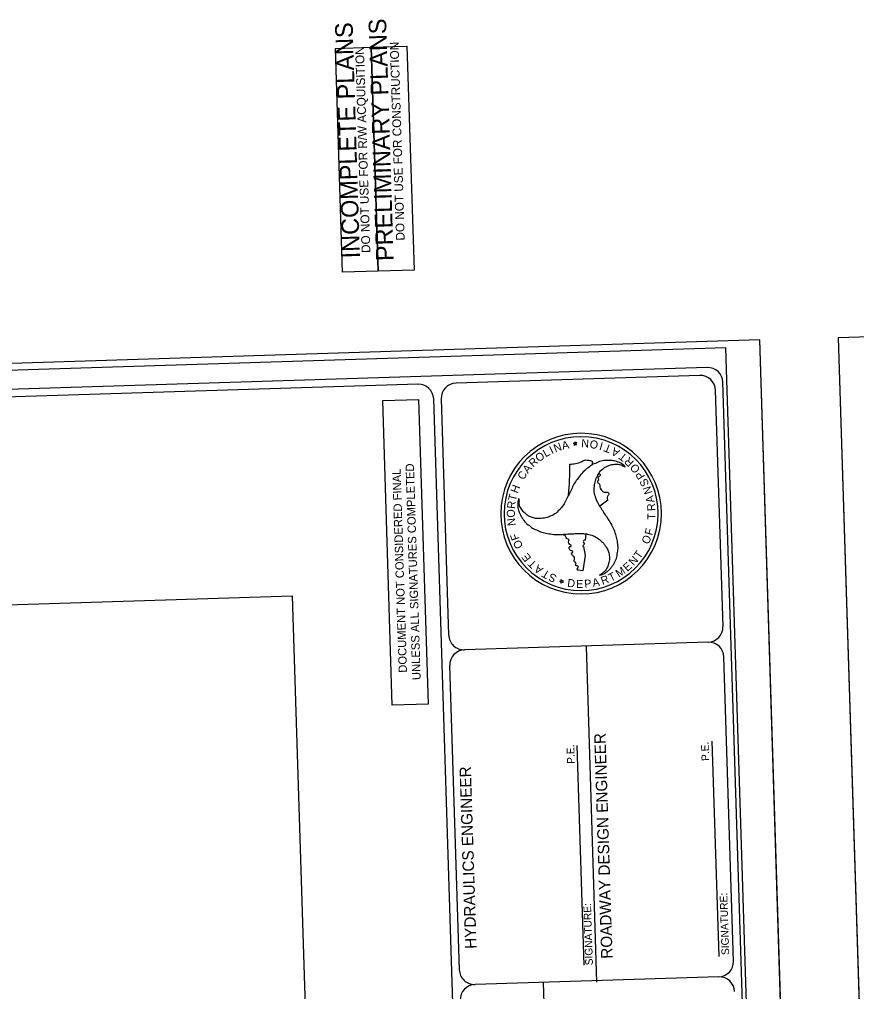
# Model space of a CAD drawing. Extents: x 2308163 to 2335412, y -96774 to 125428.
# Drawn here: x 2326695 to 2327518, y 124471 to 125428 of the extents above; entities that cross this region are included whole.
import ezdxf

# ---------------------------------------------------------------- set-up
doc = ezdxf.new("R2010")
doc.units = 0
for name, color, linetype in [('Sheet Cutting Line CELL', 7, 'Continuous'), ('Sheet Plan Layout CELL', 7, 'Continuous'), ('Sheet Plot Border Inside CELL', 7, 'Continuous'), ('Sheet Plot Border Outside CELL', 7, 'Continuous'), ('Sheet Sticker Exception Certification CELL', 7, 'Continuous'), ('Sheet Sticker Incomplete CELL', 7, 'Continuous'), ('Sheet Sticker Preliminary CELL', 7, 'Continuous'), ('Sheet Title CELL', 7, 'Continuous')]:
    doc.layers.add(name, color=color, linetype=linetype)

msp = doc.modelspace()

# ---------------------------------------------------------------- linework, layer by layer
at = {"layer": 'Sheet Cutting Line CELL'}
for p, q in [((2327500.31, 125114.33), (2327579.87, 122589.58)), ((2327502.76, 122587.54), (2327423.2, 125112.28))]:
    msp.add_line(p, q, dxfattribs=at)
at = {"layer": 'Sheet Plan Layout CELL'}
msp.add_lwpolyline([(2326360.15, 123511.38), (2326318.28, 124840.01), (2326963.2, 124860.33), (2327005.07, 123531.7)], close=True, dxfattribs=at)
at = {"layer": 'Sheet Plot Border Inside CELL'}
msp.add_lwpolyline([(2327468.5, 122605.97), (2327389.78, 125104.48), (2325807.91, 125054.63), (2325886.64, 122556.12)], close=True, dxfattribs=at)
at = {"layer": 'Sheet Plot Border Outside CELL'}
for points in [[(2329229.05, 122641.55), (2329149.5, 125166.29), (2327500.31, 125114.33), (2327579.87, 122589.58)], [(2325774.04, 125060.32), (2325853.59, 122535.57), (2327502.76, 122587.54), (2327423.2, 125112.28)]]:
    msp.add_lwpolyline(points, close=True, dxfattribs=at)
at = {"layer": 'Sheet Sticker Exception Certification CELL'}
for p, q in [((2327061.6, 124752.66), (2327052.15, 125052.57)), ((2327052.17, 125052.57), (2327087.4, 125053.68)), ((2327087.38, 125053.68), (2327096.83, 124753.77)), ((2327096.83, 124753.77), (2327061.6, 124752.66))]:
    msp.add_line(p, q, dxfattribs=at)
at = {"layer": 'Sheet Sticker Incomplete CELL'}
msp.add_lwpolyline([(2327047.75, 125180.04), (2327012.51, 125178.93), (2327005.57, 125399.32), (2327040.8, 125400.43)], close=True, dxfattribs=at)
at = {"layer": 'Sheet Sticker Preliminary CELL'}
msp.add_lwpolyline([(2327082.98, 125181.15), (2327047.75, 125180.04), (2327040.8, 125400.43), (2327076.04, 125401.54)], close=True, dxfattribs=at)
at = {"layer": 'Sheet Title CELL'}
for p, q in [((2327169.46, 122925.21), (2327102.37, 125054.15)), ((2327117.2, 124821.66), (2327109.87, 125054.39)), ((2327255.34, 125019.93), (2327255.34, 125019.93)), ((2327240.98, 125010.73), (2327239.67, 125010.39)), ((2327239.67, 125010.39), (2327240.89, 125009.84)), ((2327240.89, 125009.84), (2327240.75, 125008.49)), ((2327240.75, 125008.49), (2327241.66, 125009.53)), ((2327241.07, 125012.06), (2327240.98, 125010.73)), ((2327241.79, 125010.88), (2327241.07, 125012.06)), ((2327241.66, 125009.53), (2327242.92, 125009)), ((2327243.14, 125011.15), (2327241.79, 125010.88)), ((2327242.24, 125010.13), (2327243.14, 125011.15)), ((2327242.92, 125009), (2327242.24, 125010.13)), ((2327185.92, 124955.9), (2327186.07, 124955.74)), ((2327185.92, 124955.9), (2327186.07, 124955.74)), ((2327235.08, 124959.43), (2327235.08, 124959.43)), ((2327273.73, 124954.39), (2327265.9, 124948.52)), ((2327265.9, 124948.52), (2327265.9, 124948.52)), ((2327251.95, 124921.45), (2327251.25, 124915.23)), ((2327249.61, 124908.75), (2327251.26, 124899.94)), ((2327251.26, 124899.94), (2327249.19, 124885.07)), ((2327249.19, 124885.07), (2327244.47, 124885.71)), ((2327226.41, 124874.77), (2327227.71, 124875.11)), ((2327227.63, 124874.27), (2327226.41, 124874.77)), ((2327227.71, 124875.11), (2327227.85, 124876.46)), ((2327227.85, 124876.46), (2327228.55, 124875.26)), ((2327228.55, 124875.26), (2327229.9, 124875.55)), ((2327229.9, 124875.55), (2327228.97, 124874.51)), ((2327228.97, 124874.51), (2327229.68, 124873.38)), ((2327227.49, 124872.9), (2327227.63, 124874.27)), ((2327228.42, 124873.91), (2327227.49, 124872.9)), ((2327229.68, 124873.38), (2327228.42, 124873.91)), ((2327372.55, 124814.7), (2327132.67, 124807.14)), ((2327263, 124480.08), (2327252.57, 124810.92)), ((2327127.59, 124492.17), (2327118.15, 124791.67)), ((2327250.49, 124496.78), (2327243.67, 124713.05)), ((2327383.13, 124505.1), (2327376.46, 124717.24)), ((2327382.95, 124485.21), (2327143.07, 124477.65)), ((2327210.16, 124479.76), (2327224.55, 124022.49))]:
    msp.add_line(p, q, dxfattribs=at)
for points in [[(2327371.53, 125085.14), (2325827.32, 125036.48)], [(2327364.27, 125077.41), (2327124.39, 125069.85)], [(2327086.93, 125068.67), (2325835.03, 125029.22)], [(2327456.93, 122851.72), (2327387.02, 125070.62)], [(2327387.07, 124830.17), (2327379.74, 125062.89)], [(2327397.45, 124500.67), (2327388.01, 124800.18)]]:
    msp.add_lwpolyline(points, dxfattribs=at)
for centre, radius, start, end in [((2327371.94, 125070.15), 15, 1.80479, 91.80479), ((2327364.68, 125062.42), 15, 1.80479, 91.80479), ((2327087.31, 125053.68), 15, 1.80479, 91.80479), ((2327124.8, 125054.86), 15, 91.80479, 181.80479), ((2327247.4, 124941.26), 79.08, 84.22592, 264.22592), ((2327247.4, 124941.26), 79.07, 264.22592, 84.22592), ((2327247.4, 124941.26), 75.78, 84.22592, 264.22592), ((2327247.4, 124941.26), 75.78, 264.22592, 84.22592), ((2326819.54, 124993.27), 416.92, 355.34347, 359.54948), ((2326819.54, 124993.27), 416.92, 349.90442, 350.00401), ((2327371.99, 124829.69), 15, 271.80479, 1.80479), ((2327132.2, 124822.13), 15, 181.80479, 271.80479), ((2327372.94, 124799.71), 15, 1.80479, 91.80479), ((2327133.14, 124792.15), 15, 91.80479, 181.80479), ((2327142.51, 124492.64), 15, 181.80479, 271.80479), ((2327382.39, 124500.2), 15, 271.80479, 1.80479), ((2327383.34, 124470.22), 15, 1.80479, 91.80479), ((2327143.46, 124462.66), 15, 91.80479, 181.80479)]:
    msp.add_arc(centre, radius, start, end, dxfattribs=at)
for points in [[(2327290.76, 124987.23), (2327289.62, 124988.57), (2327285.23, 124991.51), (2327279.89, 124993.25), (2327279.36, 124993.37), (2327276.36, 124993.72), (2327272.8, 124993.68), (2327266.95, 124992.96), (2327261.41, 124990.76), (2327259.08, 124989.84), (2327256.73, 124988.24), (2327252.06, 124984.76), (2327248.17, 124980.93), (2327244.23, 124976.01), (2327241.11, 124971.45), (2327238.47, 124966.32), (2327235.97, 124961.16), (2327233.42, 124956.23), (2327230.68, 124951.07), (2327227.42, 124946.52), (2327227.08, 124946.15), (2327222.72, 124941.79), (2327217.65, 124938.95), (2327212.55, 124937.16), (2327209.89, 124936.68), (2327206.5, 124936.55), (2327204.56, 124936.39), (2327200.62, 124937.07), (2327195.44, 124939.2), (2327191.37, 124942.51), (2327188.28, 124946.24), (2327186.49, 124950.82), (2327186.07, 124955.74), (2327185.92, 124955.9)], [(2327258.18, 124989.34), (2327256.73, 124988.24), (2327252.06, 124984.76), (2327248.17, 124980.93), (2327244.23, 124976.01), (2327241.11, 124971.45), (2327238.47, 124966.32), (2327235.97, 124961.16), (2327235.08, 124959.43)], [(2327236.45, 124989.99), (2327241.81, 124990.58), (2327248.27, 124992.7), (2327251.83, 124994.13), (2327254.74, 124993.79), (2327258.15, 124992.76), (2327258.16, 124989.37)], [(2327265.65, 124880.77), (2327267.47, 124881.15), (2327272.19, 124883.48), (2327276.38, 124887.2), (2327276.66, 124887.62), (2327278.57, 124890.04), (2327280.25, 124893.12), (2327282.55, 124898.59), (2327283.42, 124904.44), (2327283.79, 124906.92), (2327283.57, 124909.84), (2327282.87, 124915.52), (2327281.54, 124920.79), (2327279.24, 124926.72), (2327276.89, 124931.67), (2327273.73, 124936.51), (2327270.47, 124941.27), (2327267.48, 124946), (2327264.47, 124950.9), (2327262.09, 124956.02), (2327261.93, 124956.57), (2327260.36, 124962.48), (2327260.43, 124968.22), (2327261.43, 124973.49), (2327262.29, 124976.21), (2327263.93, 124979.08), (2327264.75, 124980.91), (2327267.29, 124983.97), (2327271.71, 124987.32), (2327276.61, 124989.22), (2327281.43, 124990.06), (2327286.28, 124989.33), (2327290.76, 124987.23)], [(2327265.9, 124948.52), (2327264.47, 124950.9), (2327262.09, 124956.02), (2327261.93, 124956.57), (2327260.36, 124962.48), (2327260.43, 124968.22), (2327261.43, 124973.49), (2327262.29, 124976.21), (2327263.93, 124979.08), (2327264.71, 124980.77)], [(2327264.73, 124980.74), (2327266.03, 124979.88), (2327266.01, 124978.68), (2327264.14, 124976.77), (2327264.4, 124974.18), (2327263.6, 124973.08), (2327263.5, 124972.32), (2327265.62, 124970.24), (2327265.93, 124967.67), (2327268.52, 124963.28), (2327270.19, 124962.26), (2327274, 124962.19), (2327274.64, 124961.11), (2327274.33, 124959.91), (2327273.1, 124957.49), (2327273.73, 124954.39)], [(2327186.07, 124955.74), (2327185.42, 124954.02), (2327185.1, 124948.77), (2327186.27, 124943.28), (2327186.48, 124942.79), (2327187.61, 124939.99), (2327189.42, 124936.96), (2327193.02, 124932.28), (2327197.66, 124928.52), (2327199.65, 124926.99), (2327202.16, 124925.77), (2327207.54, 124923.46), (2327212.81, 124922.01), (2327219.05, 124921.03), (2327224.56, 124920.57), (2327230.27, 124920.91), (2327236.04, 124921.31), (2327241.62, 124921.57), (2327247.37, 124921.77), (2327252.99, 124921.22), (2327253.47, 124921.15), (2327259.37, 124919.54), (2327264.37, 124916.59), (2327268.46, 124913.02), (2327270.3, 124910.97), (2327272.09, 124908.13), (2327273.13, 124906.51), (2327274.58, 124902.76), (2327275.3, 124897.25), (2327274.46, 124892.01), (2327272.8, 124887.47), (2327269.75, 124883.63), (2327265.65, 124880.77)], [(2327244.47, 124885.71), (2327244.01, 124885.59), (2327243.58, 124886.44), (2327244.71, 124888.56), (2327243.87, 124889.78), (2327242.91, 124889.83), (2327242.04, 124890.81), (2327242.5, 124892.3), (2327240.89, 124893.85), (2327240.72, 124895.14), (2327240.98, 124897.8), (2327238.13, 124901.27), (2327238.08, 124902.61), (2327238.95, 124902.86), (2327239.2, 124903.66), (2327236.72, 124905.27), (2327236.38, 124905.66), (2327235.65, 124908.23), (2327236.19, 124908.84), (2327237.37, 124908.9), (2327237.64, 124909.23), (2327237.14, 124910.11), (2327235.85, 124911.34), (2327235.01, 124913.48), (2327235.52, 124915.76), (2327233.67, 124916.35), (2327232.13, 124919.23), (2327231.09, 124919.91), (2327229.98, 124920.16)], [(2327230.13, 124920.9), (2327230.27, 124920.91), (2327236.04, 124921.31), (2327241.62, 124921.57), (2327247.37, 124921.77), (2327251.95, 124921.42)], [(2327251.25, 124915.23), (2327250.05, 124914.74), (2327249.57, 124913.56), (2327250.27, 124911.84), (2327250.08, 124910.61), (2327248.96, 124909.36), (2327249.61, 124908.75)]]:
    msp.add_spline(points, degree=3, dxfattribs=at)

# ---------------------------------------------------------------- texts
at = {"layer": 'Sheet Sticker Exception Certification CELL'}
for s, p in [('UNLESS ALL SIGNATURES COMPLETED', (2327089.55, 124777.55)), ('DOCUMENT NOT CONSIDERED FINAL', (2327076.11, 124784.74))]:
    msp.add_text(s, height=8.25, rotation=91.80479, dxfattribs=at).set_placement(p)
at = {"layer": 'Sheet Sticker Incomplete CELL'}
for s, height, p in [('INCOMPLETE PLANS', 17.28, (2327029.78, 125192.91)), ('DO NOT USE FOR R/W ACQUISITION', 8.64, (2327040.05, 125198.11))]:
    msp.add_text(s, height=height, rotation=91.80479, dxfattribs=at).set_placement(p)
at = {"layer": 'Sheet Sticker Preliminary CELL'}
for s, height, p in [('PRELIMINARY PLANS', 17.28, (2327062.96, 125190.28)), ('DO NOT USE FOR CONSTRUCTION', 8.64, (2327073.88, 125210.28))]:
    msp.add_text(s, height=height, rotation=91.80479, dxfattribs=at).set_placement(p)
at = {"layer": 'Sheet Title CELL'}
for s, height, rotation, p in [('N', 7.88, 20.12126, (2327222.02, 125001.48)), ('A', 7.89, 12.68928, (2327229.31, 125004.09)), ('N', 7.89, 176.43406, (2327255.41, 125014.15)), ('O', 7.86, 169.18604, (2327264.78, 125012.45)), ('I', 7.9, 164.05041, (2327269.66, 125011.1)), ('T', 7.87, 158.40051, (2327277.96, 125007.86)), ('O', 7.9, 36.04438, (2327205.76, 124991.65)), ('L', 7.86, 29.81071, (2327212.55, 124996.6)), ('I', 7.9, 25.82136, (2327218.54, 124999.85)), ('A', 7.9, 151.31608, (2327286.2, 125003.47)), ('T', 7.86, 143.22904, (2327293.45, 124998.24)), ('R', 7.88, 43.16399, (2327200.25, 124986.51)), ('R', 7.9, 137.12925, (2327299.92, 124992.38)), ('O', 7.9, 129.94014, (2327306.09, 124985.11)), ('C', 7.86, 57.02496, (2327190.69, 124973.77)), ('A', 7.88, 49.52793, (2327195.01, 124980.35)), ('P', 7.88, 123.24815, (2327310.78, 124978.09)), ('S', 7.85, 116.0563, (2327314.65, 124970.28)), ('T', 7.9, 76.45203, (2327183.12, 124953.19)), ('H', 7.87, 69.36731, (2327184.99, 124960.68)), ('N', 7.86, 108.84583, (2327317.69, 124961.89)), ('R', 7.89, 83.10166, (2327182.22, 124945.69)), ('A', 7.86, 101.8142, (2327319.74, 124952.8)), ('R', 7.89, 95.06107, (2327320.63, 124944.14)), ('O', 7.9, 89.71159, (2327182.18, 124937.36)), ('T', 7.86, 88.10445, (2327320.43, 124935.21)), ('N', 7.89, 97.2097, (2327183.1, 124929.7)), ('F', 7.88, 75.19522, (2327317.32, 124919.38)), ('F', 7.9, 109.29664, (2327186.93, 124916.53)), ('O', 7.89, 116.44348, (2327190.6, 124909.04)), ('O', 7.88, 68.02999, (2327313.88, 124910.5)), ('T', 7.87, 54.72631, (2327305.1, 124896.14)), ('E', 7.86, 128.38286, (2327198.73, 124897.66)), ('T', 7.87, 135.49849, (2327204.21, 124892.23)), ('E', 7.86, 40.91276, (2327292.83, 124883.84)), ('N', 7.9, 47.88431, (2327299.2, 124889.48)), ('A', 7.91, 142.55371, (2327210.68, 124887.27)), ('T', 7.9, 149.60602, (2327217.28, 124883.28)), ('M', 7.86, 33.44599, (2327284.56, 124878.17)), ('S', 7.88, 155.98217, (2327224.13, 124880.21)), ('D', 7.89, 352.07892, (2327233.4, 124869.38)), ('E', 7.85, 358.36681, (2327242.37, 124868.21)), ('P', 7.89, 5.89921, (2327250.94, 124868.12)), ('A', 7.87, 12.49178, (2327259.32, 124868.99)), ('R', 7.88, 19.56042, (2327268.42, 124871.11)), ('T', 7.88, 26.21095, (2327276.59, 124874.1)), ('ROADWAY DESIGN ENGINEER', 11.2491, 91.80479, (2327278.42, 124503.17)), ('P.E.', 7.499, 91.80479, (2327241.17, 124695.02)), ('P.E.', 7.499, 91.80479, (2327373.45, 124697.86)), (' HYDRAULICS ENGINEER', 11.25, 91.80479, (2327144.72, 124508.76)), ('SIGNATURE:', 7.499, 91.80479, (2327393.13, 124506.76)), ('SIGNATURE:', 7.499, 91.80479, (2327259.03, 124496.64))]:
    msp.add_text(s, height=height, rotation=rotation, dxfattribs=at).set_placement(p)

doc.saveas('drawing.dxf')
